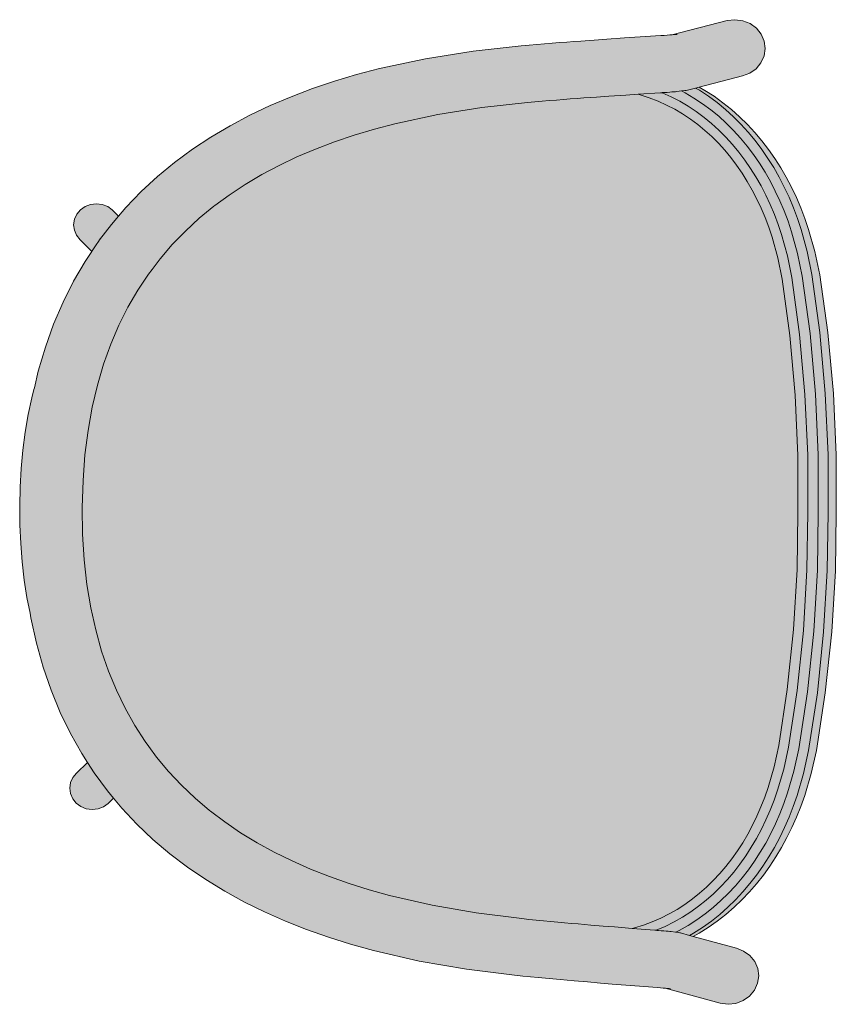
# Model space of a CAD drawing. Header units: millimetres. Extents: x 31882 to 271790, y -35693 to 24917.
# Tile 366 of 524: x 147182 to 147615, y 11416 to 11938. Entities that reach past the tile are written whole.
import ezdxf

# ---------------------------------------------------------------- set-up
doc = ezdxf.new("R2010")
doc.units = ezdxf.units.MM
doc.header["$MEASUREMENT"] = 0
for name, color, linetype, lineweight in [('02_Elevation 00', 8, 'Continuous', 9), ('08_Hatch', 140, 'Continuous', 9), ('@00 Furniture', 14, 'Continuous', 15)]:
    doc.layers.add(name, color=color, linetype=linetype, lineweight=lineweight)

# ---------------------------------------------------------------- blocks, each defined once
blk = doc.blocks.new('bar chair')
at = {"layer": '08_Hatch', "true_color": 0xffffff}
h = blk.add_hatch(color=7, dxfattribs=at)
h.dxf.hatch_style = 1
h.paths.add_polyline_path([(9242.5, 11904.13), (9232.37, 11900.29), (9222.53, 11896.11), (9213.02, 11891.6), (9203.84, 11886.73), (9195.01, 11881.5), (9186.53, 11875.91), (9178.43, 11869.94), (9170.71, 11863.58), (9163.37, 11856.81), (9156.44, 11849.64), (9149.92, 11842.03), (9145.71, 11836.48), (9143.81, 11833.97), (9138.14, 11825.45), (9132.91, 11816.44), (9128.14, 11806.93), (9123.84, 11796.89), (9120.04, 11786.31), (9116.74, 11775.16), (9113.98, 11763.43), (9111.76, 11751.09), (9110.13, 11738.14), (9109.09, 11724.56), (9108.67, 11710.34), (9108.89, 11696.11), (9109.74, 11682.51), (9111.2, 11669.54), (9113.23, 11657.17), (9115.84, 11645.4), (9118.97, 11634.21), (9122.63, 11623.57), (9126.79, 11613.48), (9131.43, 11603.9), (9136.53, 11594.82), (9142.08, 11586.22), (9143.94, 11583.7), (9148.08, 11578.08), (9154.49, 11570.38), (9161.32, 11563.11), (9168.56, 11556.24), (9176.2, 11549.78), (9176.68, 11549.41), (9184.22, 11543.69), (9192.61, 11537.98), (9201.37, 11532.63), (9210.48, 11527.63), (9219.93, 11522.99), (9229.7, 11518.68), (9239.78, 11514.7), (9250.16, 11511.04), (9260.81, 11507.7), (9271.6, 11504.7), (9294.26, 11499.49), (9317.6, 11495.45), (9341.77, 11492.44), (9345.52, 11492.06), (9349.4, 11491.68), (9353.23, 11491.31), (9357.01, 11490.95), (9360.73, 11490.6), (9364.39, 11490.27), (9367.98, 11489.94), (9371.51, 11489.63), (9378.32, 11489.05), (9384.78, 11488.5), (9390.87, 11488.01), (9400.24, 11487.26), (9401.46, 11487.57), (9406.25, 11489.06), (9410.9, 11490.79), (9415.42, 11492.76), (9419.8, 11494.95), (9424.05, 11497.36), (9428.16, 11500), (9432.14, 11502.85), (9435.97, 11505.9), (9439.67, 11509.16), (9443.23, 11512.62), (9446.65, 11516.28), (9449.92, 11520.11), (9453.04, 11524.13), (9456.01, 11528.33), (9458.83, 11532.69), (9461.49, 11537.22), (9463.99, 11541.9), (9466.33, 11546.73), (9468.5, 11551.71), (9470.51, 11556.81), (9472.32, 11561.99), (9475.49, 11572.88), (9477.94, 11584.14), (9482.47, 11613.89), (9485.74, 11645.59), (9487.64, 11677.41), (9488.1, 11707.69), (9488.06, 11737.96), (9486.61, 11769.81), (9483.78, 11801.55), (9479.67, 11831.37), (9477.38, 11842.66), (9474.36, 11853.59), (9472.61, 11858.79), (9470.68, 11863.92), (9468.58, 11868.93), (9466.3, 11873.79), (9463.87, 11878.51), (9461.27, 11883.07), (9458.52, 11887.47), (9455.6, 11891.71), (9452.54, 11895.77), (9449.32, 11899.66), (9445.96, 11903.36), (9442.45, 11906.86), (9438.8, 11910.18), (9435, 11913.29), (9431.07, 11916.19), (9426.99, 11918.88), (9422.78, 11921.36), (9418.43, 11923.61), (9413.94, 11925.64), (9409.31, 11927.43), (9404.54, 11928.99), (9403.32, 11929.32), (9396.83, 11928.9), (9387.85, 11928.29), (9381.38, 11927.84), (9374.56, 11927.35), (9371.04, 11927.08), (9367.44, 11926.81), (9363.77, 11926.53), (9360.05, 11926.23), (9356.27, 11925.93), (9352.43, 11925.61), (9348.54, 11925.28), (9344.79, 11924.95), (9320.58, 11922.29), (9297.18, 11918.57), (9274.45, 11913.68), (9263.62, 11910.83), (9252.93, 11907.64)])
h.paths.add_polyline_path([(9093.53, 11807.46), (9089.15, 11795.28), (9085.38, 11782.55), (9083.3, 11773.72), (9083.06, 11772.86), (9081.96, 11768.48), (9080.05, 11759.57), (9078.47, 11750.27), (9077.23, 11740.71), (9076.33, 11730.95), (9075.76, 11721.05), (9075.52, 11711.08), (9075.62, 11701.12), (9076.05, 11691.21), (9076.82, 11681.44), (9077.93, 11671.86), (9079.37, 11662.54), (9081.01, 11654.35), (9081.44, 11651.77), (9084.38, 11638.45), (9087.96, 11625.68), (9092.17, 11613.43), (9096.99, 11601.72), (9102.41, 11590.54), (9108.4, 11579.89), (9111.42, 11575.2), (9114.94, 11569.76), (9122.01, 11560.15), (9125.25, 11556.26), (9129.59, 11551.06), (9137.65, 11542.48), (9146.16, 11534.41), (9155.1, 11526.83), (9164.45, 11519.73), (9174.18, 11513.12), (9184.25, 11506.96), (9194.66, 11501.25), (9205.38, 11495.98), (9216.39, 11491.13), (9227.66, 11486.68), (9239.18, 11482.62), (9250.93, 11478.93), (9263.01, 11475.57), (9287.36, 11469.98), (9312.47, 11465.63), (9337.91, 11462.46), (9342.21, 11462.03), (9346.3, 11461.63), (9350.32, 11461.23), (9354.29, 11460.86), (9358.21, 11460.49), (9362.05, 11460.14), (9365.81, 11459.8), (9369.5, 11459.48), (9376.62, 11458.86), (9383.36, 11458.3), (9389.69, 11457.78), (9413.7, 11455.88), (9415.29, 11455.75), (9417.63, 11455.55), (9417.64, 11455.55), (9419.57, 11455.36), (9419.9, 11455.33), (9419.02, 11455.42), (9417.95, 11455.52), (9417.65, 11455.54), (9446.88, 11447.58), (9451.06, 11447.04), (9455.24, 11447.53), (9459.14, 11449.02), (9462.5, 11451.4), (9465.09, 11454.53), (9466.73, 11458.17), (9467.31, 11462.09), (9466.79, 11466.01), (9465.2, 11469.68), (9462.65, 11472.83), (9459.33, 11475.26), (9455.45, 11476.8), (9432.65, 11483.01), (9430.69, 11483.55), (9425.8, 11484.88), (9425.48, 11484.94), (9424.96, 11485.01), (9423.29, 11485.23), (9423.23, 11485.2), (9420.83, 11485.55), (9420.15, 11485.63), (9419.28, 11485.72), (9418.24, 11485.81), (9417.02, 11485.92), (9415.64, 11486.04), (9414.1, 11486.17), (9412.64, 11486.28), (9412.61, 11486.27), (9412.39, 11486.3), (9412.23, 11486.32), (9400.24, 11487.26), (9390.87, 11488.01), (9384.78, 11488.5), (9378.32, 11489.05), (9371.51, 11489.63), (9367.98, 11489.94), (9364.39, 11490.27), (9360.73, 11490.6), (9357.01, 11490.95), (9353.23, 11491.31), (9349.4, 11491.68), (9345.52, 11492.06), (9341.77, 11492.44), (9317.6, 11495.45), (9294.26, 11499.49), (9271.6, 11504.7), (9260.81, 11507.7), (9250.16, 11511.04), (9239.78, 11514.7), (9229.7, 11518.68), (9219.93, 11522.99), (9210.48, 11527.63), (9201.37, 11532.63), (9192.61, 11537.98), (9184.22, 11543.69), (9176.68, 11549.41), (9176.2, 11549.78), (9168.56, 11556.24), (9161.32, 11563.11), (9154.49, 11570.38), (9148.08, 11578.08), (9143.94, 11583.7), (9142.08, 11586.22), (9136.53, 11594.82), (9131.43, 11603.9), (9126.79, 11613.48), (9122.63, 11623.57), (9118.97, 11634.21), (9115.84, 11645.4), (9113.23, 11657.17), (9111.2, 11669.54), (9109.74, 11682.51), (9108.89, 11696.11), (9108.67, 11710.34), (9109.09, 11724.56), (9110.13, 11738.14), (9111.76, 11751.09), (9113.98, 11763.43), (9116.74, 11775.16), (9120.04, 11786.31), (9123.84, 11796.89), (9128.14, 11806.93), (9132.91, 11816.44), (9138.14, 11825.45), (9143.81, 11833.97), (9145.71, 11836.48), (9149.92, 11842.03), (9156.44, 11849.64), (9163.37, 11856.81), (9170.71, 11863.58), (9178.43, 11869.94), (9178.93, 11870.3), (9186.53, 11875.91), (9195.01, 11881.5), (9203.84, 11886.73), (9213.02, 11891.6), (9222.53, 11896.11), (9232.37, 11900.29), (9242.5, 11904.13), (9252.93, 11907.64), (9263.62, 11910.83), (9274.45, 11913.68), (9297.18, 11918.57), (9320.58, 11922.29), (9344.79, 11924.95), (9348.54, 11925.28), (9352.43, 11925.61), (9356.27, 11925.93), (9360.05, 11926.23), (9363.77, 11926.53), (9367.44, 11926.81), (9371.04, 11927.08), (9374.56, 11927.35), (9381.38, 11927.84), (9387.85, 11928.29), (9396.83, 11928.9), (9403.32, 11929.32), (9415.32, 11930.09), (9416.35, 11930.16), (9416.36, 11930.16), (9417.2, 11930.22), (9418.74, 11930.32), (9420.12, 11930.42), (9421.34, 11930.51), (9422.39, 11930.6), (9423.25, 11930.67), (9423.94, 11930.74), (9426.38, 11931.04), (9428.08, 11931.22), (9428.6, 11931.29), (9428.92, 11931.35), (9433.82, 11932.61), (9435.78, 11933.11), (9458.67, 11939.01), (9462.58, 11940.49), (9465.94, 11942.87), (9468.52, 11945.99), (9470.16, 11949.63), (9470.74, 11953.55), (9470.22, 11957.48), (9468.63, 11961.15), (9466.09, 11964.3), (9462.76, 11966.74), (9458.88, 11968.28), (9454.7, 11968.83), (9450.52, 11968.35), (9421.18, 11960.79), (9421.48, 11960.81), (9423.1, 11960.94), (9423.43, 11960.98), (9422.55, 11960.9), (9421.17, 11960.79), (9421.18, 11960.79), (9420.23, 11960.72), (9418.81, 11960.62), (9417.22, 11960.51), (9415.47, 11960.39), (9396.18, 11959.14), (9386.85, 11958.51), (9380.1, 11958.04), (9372.98, 11957.53), (9369.29, 11957.25), (9365.52, 11956.97), (9361.67, 11956.67), (9357.75, 11956.36), (9353.78, 11956.04), (9349.75, 11955.7), (9345.66, 11955.36), (9341.35, 11954.98), (9315.86, 11952.17), (9290.69, 11948.17), (9266.27, 11942.92), (9254.15, 11939.73), (9242.35, 11936.21), (9230.77, 11932.31), (9219.44, 11928.02), (9208.37, 11923.32), (9197.58, 11918.2), (9187.09, 11912.63), (9176.92, 11906.62), (9167.11, 11900.14), (9157.66, 11893.18), (9148.61, 11885.73), (9139.99, 11877.77), (9131.81, 11869.31), (9127.88, 11864.72), (9124.11, 11860.32), (9117.87, 11852.21), (9117.26, 11851.34), (9116.9, 11850.81), (9116.4, 11850.13), (9115.29, 11848.5), (9113.94, 11846.39), (9113.73, 11846.04), (9113.72, 11846.04), (9110.22, 11840.77), (9104.08, 11830.2), (9098.51, 11819.1)])
h.paths.add_polyline_path([(9111.42, 11575.2), (9105.62, 11569.52), (9103.7, 11567.21), (9102.48, 11564.51), (9102.06, 11561.61), (9102.44, 11558.7), (9103.62, 11555.98), (9105.51, 11553.64), (9107.97, 11551.84), (9110.85, 11550.7), (9113.95, 11550.29), (9117.05, 11550.65), (9119.95, 11551.75), (9122.44, 11553.51), (9125.25, 11556.26), (9122.01, 11560.15), (9114.94, 11569.76)], flags=17)
h.paths.add_polyline_path([(9116.19, 11871.32), (9113.09, 11870.96), (9110.19, 11869.86), (9107.7, 11868.09), (9105.78, 11865.78), (9104.57, 11863.08), (9104.14, 11860.17), (9104.53, 11857.27), (9105.7, 11854.55), (9107.59, 11852.22), (9113.72, 11846.04), (9113.76, 11846.09), (9113.94, 11846.39), (9115.29, 11848.5), (9116.4, 11850.13), (9116.9, 11850.81), (9117.26, 11851.34), (9117.87, 11852.21), (9124.11, 11860.32), (9127.88, 11864.72), (9124.63, 11867.99), (9122.17, 11869.78), (9119.29, 11870.92)], flags=17)
h.paths.add_polyline_path([(9484.86, 11832.14), (9482.51, 11843.73), (9479.41, 11854.94), (9477.6, 11860.34), (9475.6, 11865.64), (9473.43, 11870.81), (9471.08, 11875.85), (9468.55, 11880.74), (9465.86, 11885.47), (9462.99, 11890.05), (9459.96, 11894.46), (9456.76, 11898.7), (9453.4, 11902.76), (9449.87, 11906.64), (9446.19, 11910.32), (9442.35, 11913.8), (9438.35, 11917.08), (9434.2, 11920.14), (9429.9, 11922.98), (9425.44, 11925.6), (9420.84, 11927.99), (9416.08, 11930.14), (9415.73, 11930.12), (9415.32, 11930.09), (9403.32, 11929.32), (9404.54, 11928.99), (9409.31, 11927.43), (9413.94, 11925.64), (9418.43, 11923.61), (9422.78, 11921.36), (9426.99, 11918.88), (9431.07, 11916.19), (9435, 11913.29), (9438.8, 11910.18), (9442.45, 11906.86), (9445.96, 11903.36), (9449.32, 11899.66), (9452.54, 11895.77), (9455.6, 11891.71), (9458.52, 11887.47), (9461.27, 11883.07), (9463.87, 11878.51), (9466.3, 11873.79), (9468.58, 11868.93), (9470.68, 11863.92), (9472.61, 11858.79), (9474.36, 11853.59), (9477.38, 11842.66), (9479.67, 11831.37), (9483.78, 11801.55), (9486.61, 11769.81), (9488.06, 11737.96), (9488.1, 11707.69), (9487.64, 11677.41), (9485.74, 11645.59), (9482.47, 11613.89), (9477.94, 11584.14), (9475.49, 11572.88), (9472.32, 11561.99), (9470.51, 11556.81), (9468.5, 11551.71), (9466.33, 11546.73), (9463.99, 11541.9), (9461.49, 11537.22), (9458.83, 11532.69), (9456.01, 11528.33), (9453.04, 11524.13), (9449.92, 11520.11), (9446.65, 11516.28), (9443.23, 11512.62), (9439.67, 11509.16), (9435.97, 11505.9), (9432.14, 11502.85), (9428.16, 11500), (9424.05, 11497.36), (9419.8, 11494.95), (9415.42, 11492.76), (9410.9, 11490.79), (9406.25, 11489.06), (9401.46, 11487.57), (9400.24, 11487.26), (9412.23, 11486.32), (9412.39, 11486.3), (9412.61, 11486.27), (9412.64, 11486.28), (9412.98, 11486.26), (9417.77, 11488.34), (9422.41, 11490.67), (9426.9, 11493.22), (9431.24, 11496.01), (9435.44, 11499.01), (9439.48, 11502.23), (9443.37, 11505.66), (9447.1, 11509.29), (9450.68, 11513.11), (9454.1, 11517.12), (9457.35, 11521.32), (9460.45, 11525.69), (9463.38, 11530.23), (9466.14, 11534.93), (9468.73, 11539.78), (9471.15, 11544.78), (9473.4, 11549.92), (9475.47, 11555.19), (9477.36, 11560.57), (9480.61, 11571.73), (9483.12, 11583.29), (9487.69, 11613.3), (9490.98, 11645.21), (9492.89, 11677.24), (9493.35, 11707.65), (9493.31, 11738.07), (9491.85, 11770.12), (9489.01, 11802.07)])
h.paths.add_polyline_path([(9490.32, 11832.95), (9487.9, 11844.86), (9484.73, 11856.37), (9482.84, 11861.98), (9480.78, 11867.46), (9478.53, 11872.8), (9476.1, 11878.01), (9473.48, 11883.08), (9470.68, 11888), (9467.7, 11892.77), (9464.54, 11897.36), (9461.2, 11901.79), (9457.69, 11906.03), (9454, 11910.09), (9450.13, 11913.96), (9446.09, 11917.62), (9441.88, 11921.07), (9437.5, 11924.3), (9432.96, 11927.3), (9428.25, 11930.07), (9426.38, 11931.04), (9423.94, 11930.74), (9423.25, 11930.67), (9422.39, 11930.6), (9421.34, 11930.51), (9420.12, 11930.42), (9418.74, 11930.32), (9417.2, 11930.22), (9416.73, 11930.19), (9416.36, 11930.16), (9416.08, 11930.14), (9420.84, 11927.99), (9425.44, 11925.6), (9429.9, 11922.98), (9434.2, 11920.14), (9438.35, 11917.08), (9442.35, 11913.8), (9446.19, 11910.32), (9449.87, 11906.64), (9453.4, 11902.76), (9456.76, 11898.7), (9459.96, 11894.46), (9462.99, 11890.05), (9465.86, 11885.47), (9468.55, 11880.74), (9471.08, 11875.85), (9473.43, 11870.81), (9475.6, 11865.64), (9477.6, 11860.34), (9479.41, 11854.94), (9482.51, 11843.73), (9484.86, 11832.14), (9489.01, 11802.07), (9491.85, 11770.12), (9493.31, 11738.07), (9493.35, 11707.65), (9492.89, 11677.24), (9490.98, 11645.21), (9487.69, 11613.3), (9483.12, 11583.29), (9480.61, 11571.73), (9477.36, 11560.57), (9475.47, 11555.19), (9473.4, 11549.92), (9471.15, 11544.78), (9468.73, 11539.78), (9466.14, 11534.93), (9463.38, 11530.23), (9460.45, 11525.69), (9457.35, 11521.32), (9454.1, 11517.12), (9450.68, 11513.11), (9447.1, 11509.29), (9443.37, 11505.66), (9439.48, 11502.23), (9435.44, 11499.01), (9431.24, 11496.01), (9426.9, 11493.22), (9422.41, 11490.67), (9417.77, 11488.34), (9412.98, 11486.26), (9413.27, 11486.23), (9413.63, 11486.2), (9414.1, 11486.17), (9415.64, 11486.04), (9417.02, 11485.92), (9418.24, 11485.81), (9419.28, 11485.72), (9420.15, 11485.63), (9420.83, 11485.55), (9423.23, 11485.2), (9425.15, 11486.16), (9429.9, 11488.86), (9434.49, 11491.8), (9438.91, 11494.97), (9443.17, 11498.36), (9447.25, 11501.97), (9451.17, 11505.77), (9454.92, 11509.78), (9458.49, 11513.98), (9461.89, 11518.36), (9465.12, 11522.91), (9468.16, 11527.63), (9471.03, 11532.51), (9473.72, 11537.54), (9476.23, 11542.72), (9478.55, 11548.03), (9480.69, 11553.48), (9482.65, 11559.07), (9485.99, 11570.52), (9488.57, 11582.4), (9493.18, 11612.68), (9496.49, 11644.81), (9498.42, 11677.05), (9498.88, 11707.61), (9498.84, 11738.17), (9497.37, 11770.44), (9494.51, 11802.61)])
h.paths.add_polyline_path([(9495.51, 11833.72), (9493.03, 11845.94), (9489.78, 11857.72), (9487.83, 11863.54), (9485.7, 11869.18), (9483.38, 11874.69), (9480.87, 11880.07), (9478.16, 11885.31), (9475.27, 11890.41), (9472.18, 11895.34), (9468.89, 11900.12), (9465.42, 11904.72), (9461.76, 11909.14), (9457.91, 11913.38), (9453.87, 11917.41), (9449.65, 11921.24), (9445.24, 11924.86), (9440.64, 11928.25), (9435.87, 11931.4), (9433.82, 11932.61), (9428.92, 11931.35), (9428.6, 11931.29), (9428.08, 11931.22), (9426.38, 11931.04), (9428.25, 11930.07), (9432.96, 11927.3), (9437.5, 11924.3), (9441.88, 11921.07), (9446.09, 11917.62), (9450.13, 11913.96), (9454, 11910.09), (9457.69, 11906.03), (9461.2, 11901.79), (9464.54, 11897.36), (9467.7, 11892.77), (9470.68, 11888), (9473.48, 11883.08), (9476.1, 11878.01), (9478.53, 11872.8), (9480.78, 11867.46), (9482.84, 11861.98), (9484.73, 11856.37), (9487.9, 11844.86), (9490.32, 11832.95), (9494.51, 11802.61), (9497.37, 11770.44), (9498.84, 11738.17), (9498.88, 11707.61), (9498.42, 11677.05), (9496.49, 11644.81), (9493.18, 11612.68), (9488.57, 11582.4), (9485.99, 11570.52), (9482.65, 11559.07), (9480.69, 11553.48), (9478.55, 11548.03), (9476.23, 11542.72), (9473.72, 11537.54), (9471.03, 11532.51), (9468.16, 11527.63), (9465.12, 11522.91), (9461.89, 11518.36), (9458.49, 11513.98), (9454.92, 11509.78), (9451.17, 11505.77), (9447.25, 11501.97), (9443.17, 11498.36), (9438.91, 11494.97), (9434.49, 11491.8), (9429.9, 11488.86), (9425.15, 11486.16), (9423.29, 11485.23), (9424.96, 11485.01), (9425.48, 11484.94), (9425.8, 11484.88), (9430.69, 11483.55), (9432.75, 11484.72), (9437.57, 11487.81), (9442.21, 11491.13), (9446.67, 11494.69), (9450.95, 11498.46), (9455.04, 11502.44), (9458.95, 11506.62), (9462.67, 11510.99), (9466.21, 11515.54), (9469.56, 11520.27), (9472.72, 11525.16), (9475.69, 11530.21), (9478.46, 11535.42), (9481.05, 11540.76), (9483.45, 11546.24), (9485.65, 11551.85), (9487.69, 11557.64), (9491.1, 11569.38), (9493.75, 11581.56), (9498.4, 11612.09), (9501.73, 11644.43), (9503.67, 11676.87), (9504.13, 11707.57), (9504.1, 11738.28), (9502.61, 11770.74), (9499.74, 11803.13)])
h.paths.add_polyline_path([(9499.64, 11833.69), (9497.11, 11845.91), (9493.79, 11857.69), (9491.8, 11863.51), (9489.63, 11869.15), (9487.26, 11874.66), (9484.7, 11880.05), (9481.94, 11885.29), (9478.98, 11890.38), (9475.83, 11895.32), (9472.48, 11900.09), (9468.94, 11904.7), (9465.2, 11909.12), (9461.28, 11913.35), (9457.16, 11917.39), (9452.85, 11921.22), (9448.35, 11924.84), (9443.66, 11928.23), (9438.79, 11931.38), (9435.78, 11933.11), (9433.82, 11932.61), (9435.87, 11931.4), (9440.64, 11928.25), (9445.24, 11924.86), (9449.65, 11921.24), (9453.87, 11917.41), (9457.91, 11913.38), (9461.76, 11909.14), (9465.42, 11904.72), (9468.89, 11900.12), (9472.18, 11895.34), (9475.27, 11890.41), (9478.16, 11885.31), (9480.87, 11880.07), (9483.38, 11874.69), (9485.7, 11869.18), (9487.83, 11863.54), (9489.78, 11857.72), (9493.03, 11845.94), (9495.51, 11833.72), (9499.74, 11803.13), (9502.61, 11770.74), (9504.1, 11738.28), (9504.13, 11707.57), (9503.67, 11676.87), (9501.73, 11644.43), (9498.4, 11612.09), (9493.75, 11581.56), (9491.1, 11569.38), (9487.69, 11557.64), (9485.65, 11551.85), (9483.45, 11546.24), (9481.05, 11540.76), (9478.46, 11535.42), (9475.69, 11530.21), (9472.72, 11525.16), (9469.56, 11520.27), (9466.21, 11515.54), (9462.67, 11510.99), (9458.95, 11506.62), (9455.04, 11502.44), (9450.95, 11498.46), (9446.67, 11494.69), (9442.21, 11491.13), (9437.57, 11487.81), (9432.75, 11484.72), (9430.69, 11483.55), (9432.65, 11483.01), (9435.67, 11484.7), (9440.59, 11487.79), (9445.32, 11491.11), (9449.87, 11494.66), (9454.23, 11498.43), (9458.41, 11502.41), (9462.39, 11506.59), (9466.19, 11510.96), (9469.8, 11515.52), (9473.21, 11520.24), (9476.43, 11525.14), (9479.46, 11530.19), (9482.29, 11535.39), (9484.93, 11540.74), (9487.38, 11546.22), (9489.62, 11551.83), (9491.7, 11557.62), (9495.18, 11569.35), (9497.88, 11581.53), (9502.62, 11612.06), (9506.01, 11644.4), (9507.98, 11676.84), (9508.45, 11707.54), (9508.41, 11738.25), (9506.89, 11770.71), (9503.95, 11803.1)])
at = {"layer": '@00 Furniture'}
for p, q in [((9421.18, 11960.79, 0), (9450.52, 11968.35, 0)), ((9450.52, 11968.35, 0), (9454.7, 11968.83, 0)), ((9454.7, 11968.83, 0), (9458.88, 11968.28, 0)), ((9462.76, 11966.74, 0), (9458.88, 11968.28, 0)), ((9466.09, 11964.3, 0), (9462.76, 11966.74, 0)), ((9415.47, 11960.39, 0), (9396.18, 11959.14, 0)), ((9417.22, 11960.51, 0), (9415.47, 11960.39, 0)), ((9418.81, 11960.62, 0), (9417.22, 11960.51, 0)), ((9420.23, 11960.72, 0), (9418.81, 11960.62, 0)), ((9421.18, 11960.79, 0), (9420.23, 11960.72, 0)), ((9421.48, 11960.81, 0), (9421.18, 11960.79, 0)), ((9422.55, 11960.9, 0), (9421.48, 11960.81, 0)), ((9423.43, 11960.98, 0), (9422.55, 11960.9, 0)), ((9424.13, 11961.05, 0), (9423.43, 11960.98, 0)), ((9468.63, 11961.15, 0), (9466.09, 11964.3, 0)), ((9470.22, 11957.48, 0), (9468.63, 11961.15, 0)), ((9341.35, 11954.98, 0), (9315.86, 11952.17, 0)), ((9345.66, 11955.36, 0), (9341.35, 11954.98, 0)), ((9349.75, 11955.7, 0), (9345.66, 11955.36, 0)), ((9353.78, 11956.04, 0), (9349.75, 11955.7, 0)), ((9357.75, 11956.36, 0), (9353.78, 11956.04, 0)), ((9361.67, 11956.67, 0), (9357.75, 11956.36, 0)), ((9365.52, 11956.97, 0), (9361.67, 11956.67, 0)), ((9369.29, 11957.25, 0), (9365.52, 11956.97, 0)), ((9372.98, 11957.53, 0), (9369.29, 11957.25, 0)), ((9372.98, 11957.53, 0), (9380.1, 11958.04, 0)), ((9380.1, 11958.04, 0), (9386.85, 11958.51, 0)), ((9396.18, 11959.14, 0), (9386.85, 11958.51, 0)), ((9470.74, 11953.55, 0), (9470.22, 11957.48, 0)), ((9315.86, 11952.17, 0), (9290.69, 11948.17, 0)), ((9468.52, 11945.99, 0), (9470.16, 11949.63, 0)), ((9470.16, 11949.63, 0), (9470.74, 11953.55, 0)), ((9290.69, 11948.17, 0), (9266.27, 11942.92, 0)), ((9465.94, 11942.87, 0), (9468.52, 11945.99, 0)), ((9254.15, 11939.73, 0), (9242.35, 11936.21, 0)), ((9266.27, 11942.92, 0), (9254.15, 11939.73, 0)), ((9458.67, 11939.01, 0), (9435.78, 11933.11, 0)), ((9458.67, 11939.01, 0), (9462.58, 11940.49, 0)), ((9462.58, 11940.49, 0), (9465.94, 11942.87, 0)), ((9242.35, 11936.21, 0), (9230.77, 11932.31, 0)), ((9230.77, 11932.31, 0), (9219.44, 11928.02, 0)), ((9381.38, 11927.84, 0), (9387.85, 11928.29, 0)), ((9396.83, 11928.9, 0), (9387.85, 11928.29, 0)), ((9403.32, 11929.32, 0), (9396.83, 11928.9, 0)), ((9415.32, 11930.09, 0), (9403.32, 11929.32, 0)), ((9403.32, 11929.32, 0), (9404.54, 11928.99, 0)), ((9404.54, 11928.99, 0), (9409.31, 11927.43, 0)), ((9415.32, 11930.09, 0), (9415.73, 11930.12, 0)), ((9415.73, 11930.12, 0), (9416.08, 11930.14, 0)), ((9416.08, 11930.14, 0), (9416.36, 11930.16, 0)), ((9416.08, 11930.14, 0), (9420.84, 11927.99, 0)), ((9416.36, 11930.16, 0), (9416.73, 11930.19, 0)), ((9416.73, 11930.19, 0), (9417.2, 11930.22, 0)), ((9417.2, 11930.22, 0), (9418.74, 11930.32, 0)), ((9418.74, 11930.32, 0), (9420.12, 11930.42, 0)), ((9420.12, 11930.42, 0), (9421.34, 11930.51, 0)), ((9421.34, 11930.51, 0), (9422.39, 11930.6, 0)), ((9422.39, 11930.6, 0), (9423.25, 11930.67, 0)), ((9423.25, 11930.67, 0), (9423.94, 11930.74, 0)), ((9423.94, 11930.74, 0), (9426.38, 11931.04, 0)), ((9426.38, 11931.04, 0), (9428.08, 11931.22, 0)), ((9428.25, 11930.07, 0), (9426.38, 11931.04, 0)), ((9428.6, 11931.29, 0), (9428.08, 11931.22, 0)), ((9432.96, 11927.3, 0), (9428.25, 11930.07, 0)), ((9428.92, 11931.35, 0), (9428.6, 11931.29, 0)), ((9433.82, 11932.61, 0), (9428.92, 11931.35, 0)), ((9435.78, 11933.11, 0), (9433.82, 11932.61, 0)), ((9433.82, 11932.61, 0), (9435.87, 11931.4, 0)), ((9435.78, 11933.11, 0), (9438.79, 11931.38, 0)), ((9435.87, 11931.4, 0), (9440.64, 11928.25, 0)), ((9438.79, 11931.38, 0), (9443.66, 11928.23, 0)), ((9440.64, 11928.25, 0), (9445.24, 11924.86, 0)), ((9443.66, 11928.23, 0), (9448.35, 11924.84, 0)), ((9208.37, 11923.32, 0), (9197.58, 11918.2, 0)), ((9219.44, 11928.02, 0), (9208.37, 11923.32, 0)), ((9320.58, 11922.29, 0), (9344.79, 11924.95, 0)), ((9344.79, 11924.95, 0), (9348.54, 11925.28, 0)), ((9348.54, 11925.28, 0), (9352.43, 11925.61, 0)), ((9352.43, 11925.61, 0), (9356.27, 11925.93, 0)), ((9356.27, 11925.93, 0), (9360.05, 11926.23, 0)), ((9360.05, 11926.23, 0), (9363.77, 11926.53, 0)), ((9363.77, 11926.53, 0), (9367.44, 11926.81, 0)), ((9367.44, 11926.81, 0), (9371.04, 11927.08, 0)), ((9371.04, 11927.08, 0), (9374.56, 11927.35, 0)), ((9374.56, 11927.35, 0), (9381.38, 11927.84, 0)), ((9409.31, 11927.43, 0), (9413.94, 11925.64, 0)), ((9413.94, 11925.64, 0), (9418.43, 11923.61, 0)), ((9418.43, 11923.61, 0), (9422.78, 11921.36, 0)), ((9420.84, 11927.99, 0), (9425.44, 11925.6, 0)), ((9425.44, 11925.6, 0), (9429.9, 11922.98, 0)), ((9429.9, 11922.98, 0), (9434.2, 11920.14, 0)), ((9437.5, 11924.3, 0), (9432.96, 11927.3, 0)), ((9441.88, 11921.07, 0), (9437.5, 11924.3, 0)), ((9445.24, 11924.86, 0), (9449.65, 11921.24, 0)), ((9448.35, 11924.84, 0), (9452.85, 11921.22, 0)), ((9197.58, 11918.2, 0), (9187.09, 11912.63, 0)), ((9274.45, 11913.68, 0), (9297.18, 11918.57, 0)), ((9297.18, 11918.57, 0), (9320.58, 11922.29, 0)), ((9422.78, 11921.36, 0), (9426.99, 11918.88, 0)), ((9426.99, 11918.88, 0), (9431.07, 11916.19, 0)), ((9434.2, 11920.14, 0), (9438.35, 11917.08, 0)), ((9446.09, 11917.62, 0), (9441.88, 11921.07, 0)), ((9449.65, 11921.24, 0), (9453.87, 11917.41, 0)), ((9452.85, 11921.22, 0), (9457.16, 11917.39, 0)), ((9187.09, 11912.63, 0), (9176.92, 11906.62, 0)), ((9263.62, 11910.83, 0), (9274.45, 11913.68, 0)), ((9431.07, 11916.19, 0), (9435, 11913.29, 0)), ((9435, 11913.29, 0), (9438.8, 11910.18, 0)), ((9438.35, 11917.08, 0), (9442.35, 11913.8, 0)), ((9442.35, 11913.8, 0), (9446.19, 11910.32, 0)), ((9450.13, 11913.96, 0), (9446.09, 11917.62, 0)), ((9454, 11910.09, 0), (9450.13, 11913.96, 0)), ((9453.87, 11917.41, 0), (9457.91, 11913.38, 0)), ((9457.16, 11917.39, 0), (9461.28, 11913.35, 0)), ((9457.91, 11913.38, 0), (9461.76, 11909.14, 0)), ((9461.28, 11913.35, 0), (9465.2, 11909.12, 0)), ((9242.5, 11904.13, 0), (9252.93, 11907.64, 0)), ((9252.93, 11907.64, 0), (9263.62, 11910.83, 0)), ((9438.8, 11910.18, 0), (9442.45, 11906.86, 0)), ((9446.19, 11910.32, 0), (9449.87, 11906.64, 0)), ((9457.69, 11906.03, 0), (9454, 11910.09, 0)), ((9461.76, 11909.14, 0), (9465.42, 11904.72, 0)), ((9465.2, 11909.12, 0), (9468.94, 11904.7, 0)), ((9176.92, 11906.62, 0), (9167.11, 11900.14, 0)), ((9232.37, 11900.29, 0), (9242.5, 11904.13, 0)), ((9442.45, 11906.86, 0), (9445.96, 11903.36, 0)), ((9445.96, 11903.36, 0), (9449.32, 11899.66, 0)), ((9449.87, 11906.64, 0), (9453.4, 11902.76, 0)), ((9453.4, 11902.76, 0), (9456.76, 11898.7, 0)), ((9461.2, 11901.79, 0), (9457.69, 11906.03, 0)), ((9465.42, 11904.72, 0), (9468.89, 11900.12, 0)), ((9468.94, 11904.7, 0), (9472.48, 11900.09, 0)), ((9167.11, 11900.14, 0), (9157.66, 11893.18, 0)), ((9222.53, 11896.11, 0), (9232.37, 11900.29, 0)), ((9449.32, 11899.66, 0), (9452.54, 11895.77, 0)), ((9456.76, 11898.7, 0), (9459.96, 11894.46, 0)), ((9464.54, 11897.36, 0), (9461.2, 11901.79, 0)), ((9467.7, 11892.77, 0), (9464.54, 11897.36, 0)), ((9468.89, 11900.12, 0), (9472.18, 11895.34, 0)), ((9472.48, 11900.09, 0), (9475.83, 11895.32, 0)), ((9157.66, 11893.18, 0), (9148.61, 11885.73, 0)), ((9213.02, 11891.6, 0), (9222.53, 11896.11, 0)), ((9452.54, 11895.77, 0), (9455.6, 11891.71, 0)), ((9455.6, 11891.71, 0), (9458.52, 11887.47, 0)), ((9459.96, 11894.46, 0), (9462.99, 11890.05, 0)), ((9470.68, 11888, 0), (9467.7, 11892.77, 0)), ((9472.18, 11895.34, 0), (9475.27, 11890.41, 0)), ((9475.83, 11895.32, 0), (9478.98, 11890.38, 0)), ((9195.01, 11881.5, 0), (9203.84, 11886.73, 0)), ((9203.84, 11886.73, 0), (9213.02, 11891.6, 0)), ((9458.52, 11887.47, 0), (9461.27, 11883.07, 0)), ((9462.99, 11890.05, 0), (9465.86, 11885.47, 0)), ((9473.48, 11883.08, 0), (9470.68, 11888, 0)), ((9475.27, 11890.41, 0), (9478.16, 11885.31, 0)), ((9478.98, 11890.38, 0), (9481.94, 11885.29, 0)), ((9148.61, 11885.73, 0), (9139.99, 11877.77, 0)), ((9186.53, 11875.91, 0), (9195.01, 11881.5, 0)), ((9461.27, 11883.07, 0), (9463.87, 11878.51, 0)), ((9465.86, 11885.47, 0), (9468.55, 11880.74, 0)), ((9476.1, 11878.01, 0), (9473.48, 11883.08, 0)), ((9478.16, 11885.31, 0), (9480.87, 11880.07, 0)), ((9481.94, 11885.29, 0), (9484.7, 11880.05, 0)), ((9139.99, 11877.77, 0), (9131.81, 11869.31, 0)), ((9463.87, 11878.51, 0), (9466.3, 11873.79, 0)), ((9468.55, 11880.74, 0), (9471.08, 11875.85, 0)), ((9478.53, 11872.8, 0), (9476.1, 11878.01, 0)), ((9480.87, 11880.07, 0), (9483.38, 11874.69, 0)), ((9484.7, 11880.05, 0), (9487.26, 11874.66, 0)), ((9113.09, 11870.96, 0), (9110.19, 11869.86, 0)), ((9113.09, 11870.96, 0), (9116.19, 11871.32, 0)), ((9116.19, 11871.32, 0), (9119.29, 11870.92, 0)), ((9122.17, 11869.78, 0), (9119.29, 11870.92, 0)), ((9178.93, 11870.3, 0), (9186.53, 11875.91, 0)), ((9466.3, 11873.79, 0), (9468.58, 11868.93, 0)), ((9471.08, 11875.85, 0), (9473.43, 11870.81, 0)), ((9473.43, 11870.81, 0), (9475.6, 11865.64, 0)), ((9480.78, 11867.46, 0), (9478.53, 11872.8, 0)), ((9483.38, 11874.69, 0), (9485.7, 11869.18, 0)), ((9487.26, 11874.66, 0), (9489.63, 11869.15, 0)), ((9105.78, 11865.78, 0), (9104.57, 11863.08, 0)), ((9107.7, 11868.09, 0), (9105.78, 11865.78, 0)), ((9110.19, 11869.86, 0), (9107.7, 11868.09, 0)), ((9124.63, 11867.99, 0), (9122.17, 11869.78, 0)), ((9124.63, 11867.99, 0), (9127.88, 11864.72, 0)), ((9131.81, 11869.31, 0), (9127.88, 11864.72, 0)), ((9170.71, 11863.58, 0), (9178.43, 11869.94, 0)), ((9178.43, 11869.94, 0), (9178.93, 11870.3, 0)), ((9468.58, 11868.93, 0), (9470.68, 11863.92, 0)), ((9475.6, 11865.64, 0), (9477.6, 11860.34, 0)), ((9482.84, 11861.98, 0), (9480.78, 11867.46, 0)), ((9485.7, 11869.18, 0), (9487.83, 11863.54, 0)), ((9489.63, 11869.15, 0), (9491.8, 11863.51, 0)), ((9104.57, 11863.08, 0), (9104.14, 11860.17, 0)), ((9127.88, 11864.72, 0), (9124.11, 11860.32, 0)), ((9163.37, 11856.81, 0), (9170.71, 11863.58, 0)), ((9470.68, 11863.92, 0), (9472.61, 11858.79, 0)), ((9484.73, 11856.37, 0), (9482.84, 11861.98, 0)), ((9487.83, 11863.54, 0), (9489.78, 11857.72, 0)), ((9491.8, 11863.51, 0), (9493.79, 11857.69, 0)), ((9104.14, 11860.17, 0), (9104.53, 11857.27, 0)), ((9104.53, 11857.27, 0), (9105.7, 11854.55, 0)), ((9124.11, 11860.32, 0), (9117.87, 11852.21, 0)), ((9156.44, 11849.64, 0), (9163.37, 11856.81, 0)), ((9472.61, 11858.79, 0), (9474.36, 11853.59, 0)), ((9477.6, 11860.34, 0), (9479.41, 11854.94, 0)), ((9487.9, 11844.86, 0), (9484.73, 11856.37, 0)), ((9489.78, 11857.72, 0), (9493.03, 11845.94, 0)), ((9493.79, 11857.69, 0), (9497.11, 11845.91, 0)), ((9105.7, 11854.55, 0), (9107.59, 11852.22, 0)), ((9113.72, 11846.04, 0), (9107.59, 11852.22, 0)), ((9115.29, 11848.5, 0), (9116.4, 11850.13, 0)), ((9116.9, 11850.81, 0), (9116.4, 11850.13, 0)), ((9117.26, 11851.34, 0), (9116.9, 11850.81, 0)), ((9117.26, 11851.34, 0), (9117.87, 11852.21, 0)), ((9117.87, 11852.21, 0), (9118.24, 11852.78, 0)), ((9474.36, 11853.59, 0), (9477.38, 11842.66, 0)), ((9479.41, 11854.94, 0), (9482.51, 11843.73, 0)), ((9113.72, 11846.04, 0), (9110.22, 11840.77, 0)), ((9113.76, 11846.09, 0), (9113.72, 11846.04, 0)), ((9113.76, 11846.09, 0), (9113.94, 11846.39, 0)), ((9113.94, 11846.39, 0), (9115.29, 11848.5, 0)), ((9149.92, 11842.03, 0), (9156.44, 11849.64, 0)), ((9490.32, 11832.95, 0), (9487.9, 11844.86, 0)), ((9493.03, 11845.94, 0), (9495.51, 11833.72, 0)), ((9497.11, 11845.91, 0), (9499.64, 11833.69, 0)), ((9110.22, 11840.77, 0), (9104.08, 11830.2, 0)), ((9145.71, 11836.48, 0), (9149.92, 11842.03, 0)), ((9477.38, 11842.66, 0), (9479.67, 11831.37, 0)), ((9482.51, 11843.73, 0), (9484.86, 11832.14, 0)), ((9143.81, 11833.97, 0), (9145.71, 11836.48, 0)), ((9104.08, 11830.2, 0), (9098.51, 11819.1, 0)), ((9138.14, 11825.45, 0), (9143.81, 11833.97, 0)), ((9479.67, 11831.37, 0), (9483.78, 11801.55, 0)), ((9484.86, 11832.14, 0), (9489.01, 11802.07, 0)), ((9494.51, 11802.61, 0), (9490.32, 11832.95, 0)), ((9495.51, 11833.72, 0), (9499.74, 11803.13, 0)), ((9499.64, 11833.69, 0), (9503.95, 11803.1, 0)), ((9132.91, 11816.44, 0), (9138.14, 11825.45, 0)), ((9098.51, 11819.1, 0), (9093.53, 11807.46, 0)), ((9128.14, 11806.93, 0), (9132.91, 11816.44, 0)), ((9093.53, 11807.46, 0), (9089.15, 11795.28, 0)), ((9123.84, 11796.89, 0), (9128.14, 11806.93, 0)), ((9499.74, 11803.13, 0), (9502.61, 11770.74, 0)), ((9503.95, 11803.1, 0), (9506.89, 11770.71, 0)), ((9483.78, 11801.55, 0), (9486.61, 11769.81, 0)), ((9489.01, 11802.07, 0), (9491.85, 11770.12, 0)), ((9497.37, 11770.44, 0), (9494.51, 11802.61, 0)), ((9089.15, 11795.28, 0), (9085.38, 11782.55, 0)), ((9120.04, 11786.31, 0), (9123.84, 11796.89, 0)), ((9085.38, 11782.55, 0), (9083.3, 11773.72, 0)), ((9116.74, 11775.16, 0), (9120.04, 11786.31, 0)), ((9081.96, 11768.48, 0), (9083.06, 11772.86, 0)), ((9083.06, 11772.86, 0), (9083.3, 11773.72, 0)), ((9113.98, 11763.43, 0), (9116.74, 11775.16, 0)), ((9080.05, 11759.57, 0), (9081.96, 11768.48, 0)), ((9486.61, 11769.81, 0), (9488.06, 11737.96, 0)), ((9491.85, 11770.12, 0), (9493.31, 11738.07, 0)), ((9498.84, 11738.17, 0), (9497.37, 11770.44, 0)), ((9502.61, 11770.74, 0), (9504.1, 11738.28, 0)), ((9506.89, 11770.71, 0), (9508.41, 11738.25, 0)), ((9111.76, 11751.09, 0), (9113.98, 11763.43, 0)), ((9078.47, 11750.27, 0), (9080.05, 11759.57, 0)), ((9110.13, 11738.14, 0), (9111.76, 11751.09, 0)), ((9077.23, 11740.71, 0), (9078.47, 11750.27, 0)), ((9076.33, 11730.95, 0), (9077.23, 11740.71, 0)), ((9109.09, 11724.56, 0), (9110.13, 11738.14, 0)), ((9488.06, 11737.96, 0), (9488.1, 11707.69, 0)), ((9493.31, 11738.07, 0), (9493.35, 11707.65, 0)), ((9498.88, 11707.61, 0), (9498.84, 11738.17, 0)), ((9504.1, 11738.28, 0), (9504.13, 11707.57, 0)), ((9508.41, 11738.25, 0), (9508.45, 11707.54, 0)), ((9075.76, 11721.05, 0), (9076.33, 11730.95, 0)), ((9075.52, 11711.08, 0), (9075.76, 11721.05, 0)), ((9108.67, 11710.34, 0), (9109.09, 11724.56, 0)), ((9075.62, 11701.12, 0), (9075.52, 11711.08, 0)), ((9108.89, 11696.11, 0), (9108.67, 11710.34, 0)), ((9488.1, 11707.69, 0), (9487.64, 11677.41, 0)), ((9493.35, 11707.65, 0), (9492.89, 11677.24, 0)), ((9498.42, 11677.05, 0), (9498.88, 11707.61, 0)), ((9504.13, 11707.57, 0), (9503.67, 11676.87, 0)), ((9508.45, 11707.54, 0), (9507.98, 11676.84, 0)), ((9076.05, 11691.21, 0), (9075.62, 11701.12, 0)), ((9109.74, 11682.51, 0), (9108.89, 11696.11, 0)), ((9076.82, 11681.44, 0), (9076.05, 11691.21, 0)), ((9077.93, 11671.86, 0), (9076.82, 11681.44, 0)), ((9111.2, 11669.54, 0), (9109.74, 11682.51, 0)), ((9487.64, 11677.41, 0), (9485.74, 11645.59, 0)), ((9492.89, 11677.24, 0), (9490.98, 11645.21, 0)), ((9496.49, 11644.81, 0), (9498.42, 11677.05, 0)), ((9503.67, 11676.87, 0), (9501.73, 11644.43, 0)), ((9507.98, 11676.84, 0), (9506.01, 11644.4, 0)), ((9079.37, 11662.54, 0), (9077.93, 11671.86, 0)), ((9113.23, 11657.17, 0), (9111.2, 11669.54, 0)), ((9081.01, 11654.35, 0), (9079.37, 11662.54, 0)), ((9115.84, 11645.4, 0), (9113.23, 11657.17, 0)), ((9081.01, 11654.35, 0), (9081.44, 11651.77, 0)), ((9081.44, 11651.77, 0), (9084.38, 11638.45, 0)), ((9118.97, 11634.21, 0), (9115.84, 11645.4, 0)), ((9485.74, 11645.59, 0), (9482.47, 11613.89, 0)), ((9490.98, 11645.21, 0), (9487.69, 11613.3, 0)), ((9493.18, 11612.68, 0), (9496.49, 11644.81, 0)), ((9501.73, 11644.43, 0), (9498.4, 11612.09, 0)), ((9506.01, 11644.4, 0), (9502.62, 11612.06, 0)), ((9084.38, 11638.45, 0), (9087.96, 11625.68, 0)), ((9122.63, 11623.57, 0), (9118.97, 11634.21, 0)), ((9087.96, 11625.68, 0), (9092.17, 11613.43, 0)), ((9126.79, 11613.48, 0), (9122.63, 11623.57, 0)), ((9092.17, 11613.43, 0), (9096.99, 11601.72, 0)), ((9131.43, 11603.9, 0), (9126.79, 11613.48, 0)), ((9482.47, 11613.89, 0), (9477.94, 11584.14, 0)), ((9487.69, 11613.3, 0), (9483.12, 11583.29, 0)), ((9488.57, 11582.4, 0), (9493.18, 11612.68, 0)), ((9498.4, 11612.09, 0), (9493.75, 11581.56, 0)), ((9502.62, 11612.06, 0), (9497.88, 11581.53, 0)), ((9096.99, 11601.72, 0), (9102.41, 11590.54, 0)), ((9136.53, 11594.82, 0), (9131.43, 11603.9, 0)), ((9142.08, 11586.22, 0), (9136.53, 11594.82, 0)), ((9102.41, 11590.54, 0), (9108.4, 11579.89, 0)), ((9143.94, 11583.7, 0), (9142.08, 11586.22, 0)), ((9477.94, 11584.14, 0), (9475.49, 11572.88, 0)), ((9108.4, 11579.89, 0), (9111.42, 11575.2, 0)), ((9148.08, 11578.08, 0), (9143.94, 11583.7, 0)), ((9483.12, 11583.29, 0), (9480.61, 11571.73, 0)), ((9485.99, 11570.52, 0), (9488.57, 11582.4, 0)), ((9493.75, 11581.56, 0), (9491.1, 11569.38, 0)), ((9497.88, 11581.53, 0), (9495.18, 11569.35, 0)), ((9105.62, 11569.52, 0), (9111.42, 11575.2, 0)), ((9111.42, 11575.2, 0), (9114.94, 11569.76, 0)), ((9154.49, 11570.38, 0), (9148.08, 11578.08, 0)), ((9105.62, 11569.52, 0), (9103.7, 11567.21, 0)), ((9114.94, 11569.76, 0), (9122.01, 11560.15, 0)), ((9161.32, 11563.11, 0), (9154.49, 11570.38, 0)), ((9475.49, 11572.88, 0), (9472.32, 11561.99, 0)), ((9480.61, 11571.73, 0), (9477.36, 11560.57, 0)), ((9482.65, 11559.07, 0), (9485.99, 11570.52, 0)), ((9491.1, 11569.38, 0), (9487.69, 11557.64, 0)), ((9495.18, 11569.35, 0), (9491.7, 11557.62, 0)), ((9102.48, 11564.51, 0), (9102.06, 11561.61, 0)), ((9103.7, 11567.21, 0), (9102.48, 11564.51, 0)), ((9168.56, 11556.24, 0), (9161.32, 11563.11, 0)), ((9102.06, 11561.61, 0), (9102.44, 11558.7, 0)), ((9102.44, 11558.7, 0), (9103.62, 11555.98, 0)), ((9122.01, 11560.15, 0), (9125.25, 11556.26, 0)), ((9472.32, 11561.99, 0), (9470.51, 11556.81, 0)), ((9477.36, 11560.57, 0), (9475.47, 11555.19, 0)), ((9480.69, 11553.48, 0), (9482.65, 11559.07, 0)), ((9103.62, 11555.98, 0), (9105.51, 11553.64, 0)), ((9105.51, 11553.64, 0), (9107.97, 11551.84, 0)), ((9119.95, 11551.75, 0), (9122.44, 11553.51, 0)), ((9125.25, 11556.26, 0), (9122.44, 11553.51, 0)), ((9125.25, 11556.26, 0), (9129.59, 11551.06, 0)), ((9176.2, 11549.78, 0), (9168.56, 11556.24, 0)), ((9470.51, 11556.81, 0), (9468.5, 11551.71, 0)), ((9475.47, 11555.19, 0), (9473.4, 11549.92, 0)), ((9478.55, 11548.03, 0), (9480.69, 11553.48, 0)), ((9487.69, 11557.64, 0), (9485.65, 11551.85, 0)), ((9491.7, 11557.62, 0), (9489.62, 11551.83, 0)), ((9110.85, 11550.7, 0), (9107.97, 11551.84, 0)), ((9113.95, 11550.29, 0), (9110.85, 11550.7, 0)), ((9117.05, 11550.65, 0), (9113.95, 11550.29, 0)), ((9117.05, 11550.65, 0), (9119.95, 11551.75, 0)), ((9129.59, 11551.06, 0), (9137.65, 11542.48, 0)), ((9176.68, 11549.41, 0), (9176.2, 11549.78, 0)), ((9184.22, 11543.69, 0), (9176.68, 11549.41, 0)), ((9468.5, 11551.71, 0), (9466.33, 11546.73, 0)), ((9473.4, 11549.92, 0), (9471.15, 11544.78, 0)), ((9476.23, 11542.72, 0), (9478.55, 11548.03, 0)), ((9485.65, 11551.85, 0), (9483.45, 11546.24, 0)), ((9489.62, 11551.83, 0), (9487.38, 11546.22, 0)), ((9137.65, 11542.48, 0), (9146.16, 11534.41, 0)), ((9192.61, 11537.98, 0), (9184.22, 11543.69, 0)), ((9466.33, 11546.73, 0), (9463.99, 11541.9, 0)), ((9471.15, 11544.78, 0), (9468.73, 11539.78, 0)), ((9473.72, 11537.54, 0), (9476.23, 11542.72, 0)), ((9483.45, 11546.24, 0), (9481.05, 11540.76, 0)), ((9487.38, 11546.22, 0), (9484.93, 11540.74, 0)), ((9201.37, 11532.63, 0), (9192.61, 11537.98, 0)), ((9461.49, 11537.22, 0), (9458.83, 11532.69, 0)), ((9463.99, 11541.9, 0), (9461.49, 11537.22, 0)), ((9468.73, 11539.78, 0), (9466.14, 11534.93, 0)), ((9471.03, 11532.51, 0), (9473.72, 11537.54, 0)), ((9481.05, 11540.76, 0), (9478.46, 11535.42, 0)), ((9484.93, 11540.74, 0), (9482.29, 11535.39, 0)), ((9146.16, 11534.41, 0), (9155.1, 11526.83, 0)), ((9210.48, 11527.63, 0), (9201.37, 11532.63, 0)), ((9458.83, 11532.69, 0), (9456.01, 11528.33, 0)), ((9466.14, 11534.93, 0), (9463.38, 11530.23, 0)), ((9468.16, 11527.63, 0), (9471.03, 11532.51, 0)), ((9478.46, 11535.42, 0), (9475.69, 11530.21, 0)), ((9482.29, 11535.39, 0), (9479.46, 11530.19, 0)), ((9155.1, 11526.83, 0), (9164.45, 11519.73, 0)), ((9219.93, 11522.99, 0), (9210.48, 11527.63, 0)), ((9456.01, 11528.33, 0), (9453.04, 11524.13, 0)), ((9463.38, 11530.23, 0), (9460.45, 11525.69, 0)), ((9465.12, 11522.91, 0), (9468.16, 11527.63, 0)), ((9475.69, 11530.21, 0), (9472.72, 11525.16, 0)), ((9479.46, 11530.19, 0), (9476.43, 11525.14, 0)), ((9229.7, 11518.68, 0), (9219.93, 11522.99, 0)), ((9453.04, 11524.13, 0), (9449.92, 11520.11, 0)), ((9457.35, 11521.32, 0), (9454.1, 11517.12, 0)), ((9460.45, 11525.69, 0), (9457.35, 11521.32, 0)), ((9461.89, 11518.36, 0), (9465.12, 11522.91, 0)), ((9472.72, 11525.16, 0), (9469.56, 11520.27, 0)), ((9476.43, 11525.14, 0), (9473.21, 11520.24, 0)), ((9164.45, 11519.73, 0), (9174.18, 11513.12, 0)), ((9239.78, 11514.7, 0), (9229.7, 11518.68, 0)), ((9446.65, 11516.28, 0), (9443.23, 11512.62, 0)), ((9449.92, 11520.11, 0), (9446.65, 11516.28, 0)), ((9454.1, 11517.12, 0), (9450.68, 11513.11, 0)), ((9458.49, 11513.98, 0), (9461.89, 11518.36, 0)), ((9469.56, 11520.27, 0), (9466.21, 11515.54, 0)), ((9473.21, 11520.24, 0), (9469.8, 11515.52, 0)), ((9174.18, 11513.12, 0), (9184.25, 11506.96, 0)), ((9250.16, 11511.04, 0), (9239.78, 11514.7, 0)), ((9260.81, 11507.7, 0), (9250.16, 11511.04, 0)), ((9443.23, 11512.62, 0), (9439.67, 11509.16, 0)), ((9450.68, 11513.11, 0), (9447.1, 11509.29, 0)), ((9454.92, 11509.78, 0), (9458.49, 11513.98, 0)), ((9462.67, 11510.99, 0), (9458.95, 11506.62, 0)), ((9466.19, 11510.96, 0), (9462.39, 11506.59, 0)), ((9466.21, 11515.54, 0), (9462.67, 11510.99, 0)), ((9469.8, 11515.52, 0), (9466.19, 11510.96, 0)), ((9184.25, 11506.96, 0), (9194.66, 11501.25, 0)), ((9271.6, 11504.7, 0), (9260.81, 11507.7, 0)), ((9435.97, 11505.9, 0), (9432.14, 11502.85, 0)), ((9439.67, 11509.16, 0), (9435.97, 11505.9, 0)), ((9443.37, 11505.66, 0), (9439.48, 11502.23, 0)), ((9447.1, 11509.29, 0), (9443.37, 11505.66, 0)), ((9447.25, 11501.97, 0), (9451.17, 11505.77, 0)), ((9451.17, 11505.77, 0), (9454.92, 11509.78, 0)), ((9458.95, 11506.62, 0), (9455.04, 11502.44, 0)), ((9462.39, 11506.59, 0), (9458.41, 11502.41, 0)), ((9194.66, 11501.25, 0), (9205.38, 11495.98, 0)), ((9294.26, 11499.49, 0), (9271.6, 11504.7, 0)), ((9432.14, 11502.85, 0), (9428.16, 11500, 0)), ((9439.48, 11502.23, 0), (9435.44, 11499.01, 0)), ((9443.17, 11498.36, 0), (9447.25, 11501.97, 0)), ((9455.04, 11502.44, 0), (9450.95, 11498.46, 0)), ((9458.41, 11502.41, 0), (9454.23, 11498.43, 0)), ((9205.38, 11495.98, 0), (9216.39, 11491.13, 0)), ((9317.6, 11495.45, 0), (9294.26, 11499.49, 0)), ((9341.77, 11492.44, 0), (9317.6, 11495.45, 0)), ((9424.05, 11497.36, 0), (9419.8, 11494.95, 0)), ((9428.16, 11500, 0), (9424.05, 11497.36, 0)), ((9431.24, 11496.01, 0), (9426.9, 11493.22, 0)), ((9435.44, 11499.01, 0), (9431.24, 11496.01, 0)), ((9438.91, 11494.97, 0), (9443.17, 11498.36, 0)), ((9450.95, 11498.46, 0), (9446.67, 11494.69, 0)), ((9454.23, 11498.43, 0), (9449.87, 11494.66, 0)), ((9216.39, 11491.13, 0), (9227.66, 11486.68, 0)), ((9345.52, 11492.06, 0), (9341.77, 11492.44, 0)), ((9349.4, 11491.68, 0), (9345.52, 11492.06, 0)), ((9353.23, 11491.31, 0), (9349.4, 11491.68, 0)), ((9357.01, 11490.95, 0), (9353.23, 11491.31, 0)), ((9360.73, 11490.6, 0), (9357.01, 11490.95, 0)), ((9364.39, 11490.27, 0), (9360.73, 11490.6, 0)), ((9367.98, 11489.94, 0), (9364.39, 11490.27, 0)), ((9371.51, 11489.63, 0), (9367.98, 11489.94, 0)), ((9410.9, 11490.79, 0), (9406.25, 11489.06, 0)), ((9415.42, 11492.76, 0), (9410.9, 11490.79, 0)), ((9419.8, 11494.95, 0), (9415.42, 11492.76, 0)), ((9422.41, 11490.67, 0), (9417.77, 11488.34, 0)), ((9426.9, 11493.22, 0), (9422.41, 11490.67, 0)), ((9429.9, 11488.86, 0), (9434.49, 11491.8, 0)), ((9434.49, 11491.8, 0), (9438.91, 11494.97, 0)), ((9442.21, 11491.13, 0), (9437.57, 11487.81, 0)), ((9445.32, 11491.11, 0), (9440.59, 11487.79, 0)), ((9446.67, 11494.69, 0), (9442.21, 11491.13, 0)), ((9449.87, 11494.66, 0), (9445.32, 11491.11, 0)), ((9227.66, 11486.68, 0), (9239.18, 11482.62, 0)), ((9378.32, 11489.05, 0), (9371.51, 11489.63, 0)), ((9384.78, 11488.5, 0), (9378.32, 11489.05, 0)), ((9390.87, 11488.01, 0), (9384.78, 11488.5, 0)), ((9390.87, 11488.01, 0), (9400.24, 11487.26, 0)), ((9401.46, 11487.57, 0), (9400.24, 11487.26, 0)), ((9400.24, 11487.26, 0), (9412.23, 11486.32, 0)), ((9406.25, 11489.06, 0), (9401.46, 11487.57, 0)), ((9412.39, 11486.3, 0), (9412.23, 11486.32, 0)), ((9412.61, 11486.27, 0), (9412.39, 11486.3, 0)), ((9412.64, 11486.28, 0), (9412.61, 11486.27, 0)), ((9412.98, 11486.26, 0), (9412.64, 11486.28, 0)), ((9417.77, 11488.34, 0), (9412.98, 11486.26, 0)), ((9413.27, 11486.23, 0), (9412.98, 11486.26, 0)), ((9413.63, 11486.2, 0), (9413.27, 11486.23, 0)), ((9414.1, 11486.17, 0), (9413.63, 11486.2, 0)), ((9415.64, 11486.04, 0), (9414.1, 11486.17, 0)), ((9417.02, 11485.92, 0), (9415.64, 11486.04, 0)), ((9418.24, 11485.81, 0), (9417.02, 11485.92, 0)), ((9419.28, 11485.72, 0), (9418.24, 11485.81, 0)), ((9420.15, 11485.63, 0), (9419.28, 11485.72, 0)), ((9420.83, 11485.55, 0), (9420.15, 11485.63, 0)), ((9420.83, 11485.55, 0), (9423.23, 11485.2, 0)), ((9423.23, 11485.2, 0), (9423.29, 11485.23, 0)), ((9423.29, 11485.23, 0), (9425.15, 11486.16, 0)), ((9423.29, 11485.23, 0), (9424.96, 11485.01, 0)), ((9424.96, 11485.01, 0), (9425.48, 11484.94, 0)), ((9425.15, 11486.16, 0), (9429.9, 11488.86, 0)), ((9425.48, 11484.94, 0), (9425.8, 11484.88, 0)), ((9425.8, 11484.88, 0), (9430.69, 11483.55, 0)), ((9432.75, 11484.72, 0), (9430.69, 11483.55, 0)), ((9435.67, 11484.7, 0), (9432.65, 11483.01, 0)), ((9437.57, 11487.81, 0), (9432.75, 11484.72, 0)), ((9440.59, 11487.79, 0), (9435.67, 11484.7, 0)), ((9239.18, 11482.62, 0), (9250.93, 11478.93, 0)), ((9430.69, 11483.55, 0), (9432.65, 11483.01, 0)), ((9432.65, 11483.01, 0), (9455.45, 11476.8, 0)), ((9250.93, 11478.93, 0), (9263.01, 11475.57, 0)), ((9263.01, 11475.57, 0), (9287.36, 11469.98, 0)), ((9459.33, 11475.26, 0), (9455.45, 11476.8, 0)), ((9462.65, 11472.83, 0), (9459.33, 11475.26, 0)), ((9287.36, 11469.98, 0), (9312.47, 11465.63, 0)), ((9465.2, 11469.68, 0), (9462.65, 11472.83, 0)), ((9466.79, 11466.01, 0), (9465.2, 11469.68, 0)), ((9312.47, 11465.63, 0), (9337.91, 11462.46, 0)), ((9467.31, 11462.09, 0), (9466.79, 11466.01, 0)), ((9337.91, 11462.46, 0), (9342.21, 11462.03, 0)), ((9342.21, 11462.03, 0), (9346.3, 11461.63, 0)), ((9346.3, 11461.63, 0), (9350.32, 11461.23, 0)), ((9350.32, 11461.23, 0), (9354.29, 11460.86, 0)), ((9354.29, 11460.86, 0), (9358.21, 11460.49, 0)), ((9358.21, 11460.49, 0), (9362.05, 11460.14, 0)), ((9362.05, 11460.14, 0), (9365.81, 11459.8, 0)), ((9365.81, 11459.8, 0), (9369.5, 11459.48, 0)), ((9376.62, 11458.86, 0), (9369.5, 11459.48, 0)), ((9383.36, 11458.3, 0), (9376.62, 11458.86, 0)), ((9466.73, 11458.17, 0), (9467.31, 11462.09, 0)), ((9389.69, 11457.78, 0), (9383.36, 11458.3, 0)), ((9389.69, 11457.78, 0), (9413.7, 11455.88, 0)), ((9413.7, 11455.88, 0), (9415.29, 11455.75, 0)), ((9415.29, 11455.75, 0), (9416.71, 11455.63, 0)), ((9416.71, 11455.63, 0), (9417.65, 11455.54, 0)), ((9446.88, 11447.58, 0), (9417.65, 11455.54, 0)), ((9417.65, 11455.54, 0), (9417.95, 11455.52, 0)), ((9417.95, 11455.52, 0), (9419.02, 11455.42, 0)), ((9419.02, 11455.42, 0), (9419.9, 11455.33, 0)), ((9419.9, 11455.33, 0), (9420.6, 11455.24, 0)), ((9462.5, 11451.4, 0), (9465.09, 11454.53, 0)), ((9465.09, 11454.53, 0), (9466.73, 11458.17, 0)), ((9455.24, 11447.53, 0), (9459.14, 11449.02, 0)), ((9459.14, 11449.02, 0), (9462.5, 11451.4, 0)), ((9451.06, 11447.04, 0), (9446.88, 11447.58, 0)), ((9455.24, 11447.53, 0), (9451.06, 11447.04, 0))]:
    blk.add_line(p, q, dxfattribs=at)
blk = doc.blocks.new('bar stools')
at = {"layer": '02_Elevation 00'}
blk.add_blockref('bar chair', (0, -1720.27), dxfattribs=at)

msp = doc.modelspace()

# ---------------------------------------------------------------- block references
at = {"layer": '02_Elevation 00'}
msp.add_blockref('bar stools', (138106.73, 1689.49), dxfattribs=at)

doc.saveas('drawing.dxf')
